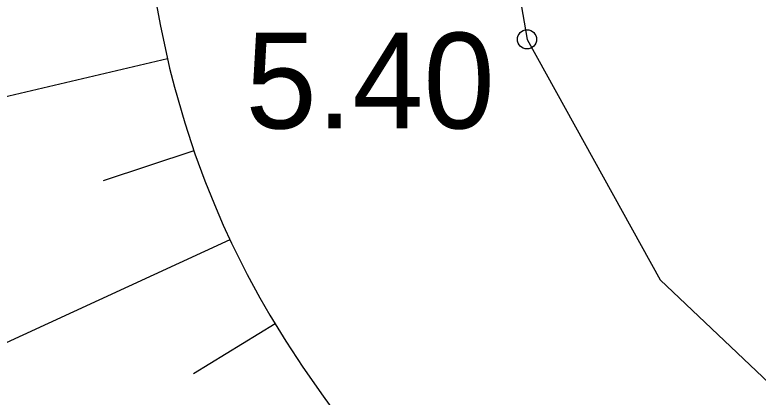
# Model space of a CAD drawing. Extents: x 519536 to 519949, y 326041 to 326519.
# Drawn here: x 519819.617 to 519823.498, y 326216.976 to 326218.972 of the extents above; entities that cross this region are included whole.
import ezdxf

# ---------------------------------------------------------------- set-up
doc = ezdxf.new("R2010")
doc.units = 0
for name, color, linetype in [('BUVE_EKAS_####_####_#', 7, 'Continuous'), ('RELJ_AATZ_####_TKST_#', 7, 'Continuous'), ('RELJ_ELEM_####_####_#', 7, 'Continuous'), ('RELJ_HORZ_PAMT_####_#', 7, 'Continuous'), ('RELJ_NOGA_####_####_#', 7, 'Continuous'), ('RELJ_NOGL_####_####_#', 7, 'Continuous')]:
    doc.layers.add(name, color=color, linetype=linetype)

msp = doc.modelspace()

# ---------------------------------------------------------------- linework, layer by layer
at = {"layer": 'BUVE_EKAS_####_####_#'}
msp.add_lwpolyline([(519830.9354, 326220.3417), (519830.7632, 326221.5679), (519830.1746, 326222.8306), (519829.1384, 326223.9152), (519827.7723, 326224.6028), (519826.3124, 326224.7901), (519824.9915, 326224.5359), (519823.9247, 326223.9845), (519822.9857, 326223.0955), (519822.2911, 326221.8389), (519822.0318, 326220.3417), (519822.2911, 326218.8444), (519822.9857, 326217.5878), (519823.9247, 326216.6988), (519824.9915, 326216.1474), (519826.3124, 326215.8932), (519827.7723, 326216.0805), (519829.1384, 326216.7681), (519830.1746, 326217.8528), (519830.7632, 326219.1155), (519830.9354, 326220.3417)], dxfattribs=at)
at = {"layer": 'RELJ_ELEM_####_####_#'}
msp.add_circle((519822.2911, 326218.8444), 0.05, dxfattribs=at)
at = {"layer": 'RELJ_HORZ_PAMT_####_#'}
msp.add_spline([(519826.8905, 326212.0891), (519826.5705, 326211.929), (519826.1346, 326211.6743), (519825.7054, 326211.4081), (519825.489, 326211.278), (519825.2688, 326211.1539), (519824.6429, 326210.823), (519824.0005, 326210.5142), (519823.4965, 326210.3563), (519822.9688, 326210.2968), (519822.4338, 326210.306), (519822.1687, 326210.3271), (519821.9079, 326210.3543), (519821.6499, 326210.3944), (519821.3967, 326210.4591), (519821.1463, 326210.5524), (519820.8964, 326210.6786), (519820.1953, 326211.0809), (519819.4812, 326211.5037), (519819.137, 326211.7192), (519818.801, 326211.9465), (519818.4705, 326212.1835), (519818.1429, 326212.4282), (519817.8613, 326212.6611), (519817.6017, 326212.9154), (519817.3618, 326213.1909), (519817.139, 326213.4872), (519816.9685, 326213.7729), (519816.843, 326214.0781), (519816.7606, 326214.3908), (519816.7375, 326214.5517), (519816.7307, 326214.6334), (519816.7272, 326214.7158), (519816.7465, 326214.9884), (519816.7988, 326215.2584), (519816.9829, 326215.7797), (519817.4838, 326216.8395), (519817.5626, 326216.9982), (519817.6512, 326217.1545), (519817.8497, 326217.4617), (519818.2737, 326218.0681), (519818.5538, 326218.5439)], degree=3, dxfattribs=at)
at = {"layer": 'RELJ_NOGA_####_####_#'}
for p, q in [((519820.414, 326218.742), (519818.601, 326218.319)), ((519820.552, 326218.262), (519820.077, 326218.106)), ((519820.74, 326217.798), (519819.025, 326217.009)), ((519820.976, 326217.358), (519820.55, 326217.097))]:
    msp.add_line(p, q, dxfattribs=at)
msp.add_lwpolyline([(519820.355, 326219.034), (519820.377, 326218.913), (519820.401, 326218.8), (519820.425, 326218.694), (519820.451, 326218.594), (519820.504, 326218.408), (519820.557, 326218.246), (519820.609, 326218.105), (519820.659, 326217.982), (519820.705, 326217.874), (519820.748, 326217.78), (519820.83, 326217.617), (519820.896, 326217.495), (519820.948, 326217.404), (519821.031, 326217.268), (519821.121, 326217.132), (519821.226, 326216.981), (519821.33, 326216.839)], dxfattribs=at)
msp.add_lwpolyline([(519820.355, 326219.034), (519820.377, 326218.913), (519820.401, 326218.8), (519820.425, 326218.694), (519820.451, 326218.594), (519820.504, 326218.408), (519820.557, 326218.246), (519820.609, 326218.105), (519820.659, 326217.982), (519820.705, 326217.874), (519820.748, 326217.78), (519820.83, 326217.617), (519820.896, 326217.495), (519820.948, 326217.404), (519821.031, 326217.268), (519821.121, 326217.132), (519821.226, 326216.981), (519821.33, 326216.839)], dxfattribs=at)
msp.add_lwpolyline([(519820.355, 326219.034), (519820.377, 326218.913), (519820.401, 326218.8), (519820.425, 326218.694), (519820.451, 326218.594), (519820.504, 326218.408), (519820.557, 326218.246), (519820.609, 326218.105), (519820.659, 326217.982), (519820.705, 326217.874), (519820.748, 326217.78), (519820.83, 326217.617), (519820.896, 326217.495), (519820.948, 326217.404), (519821.031, 326217.268), (519821.121, 326217.132), (519821.226, 326216.981), (519821.33, 326216.839)], dxfattribs=at)
msp.add_lwpolyline([(519820.355, 326219.034), (519820.377, 326218.913), (519820.401, 326218.8), (519820.425, 326218.694), (519820.451, 326218.594), (519820.504, 326218.408), (519820.557, 326218.246), (519820.609, 326218.105), (519820.659, 326217.982), (519820.705, 326217.874), (519820.748, 326217.78), (519820.83, 326217.617), (519820.896, 326217.495), (519820.948, 326217.404), (519821.031, 326217.268), (519821.121, 326217.132), (519821.226, 326216.981), (519821.33, 326216.839)], dxfattribs=at)
msp.add_lwpolyline([(519820.355, 326219.034), (519820.377, 326218.913), (519820.401, 326218.8), (519820.425, 326218.694), (519820.451, 326218.594), (519820.504, 326218.408), (519820.557, 326218.246), (519820.609, 326218.105), (519820.659, 326217.982), (519820.705, 326217.874), (519820.748, 326217.78), (519820.83, 326217.617), (519820.896, 326217.495), (519820.948, 326217.404), (519821.031, 326217.268), (519821.121, 326217.132), (519821.226, 326216.981), (519821.33, 326216.839)], dxfattribs=at)
msp.add_lwpolyline([(519820.355, 326219.034), (519820.377, 326218.913), (519820.401, 326218.8), (519820.425, 326218.694), (519820.451, 326218.594), (519820.504, 326218.408), (519820.557, 326218.246), (519820.609, 326218.105), (519820.659, 326217.982), (519820.705, 326217.874), (519820.748, 326217.78), (519820.83, 326217.617), (519820.896, 326217.495), (519820.948, 326217.404), (519821.031, 326217.268), (519821.121, 326217.132), (519821.226, 326216.981), (519821.33, 326216.839)], dxfattribs=at)
msp.add_lwpolyline([(519820.355, 326219.034), (519820.377, 326218.913), (519820.401, 326218.8), (519820.425, 326218.694), (519820.451, 326218.594), (519820.504, 326218.408), (519820.557, 326218.246), (519820.609, 326218.105), (519820.659, 326217.982), (519820.705, 326217.874), (519820.748, 326217.78), (519820.83, 326217.617), (519820.896, 326217.495), (519820.948, 326217.404), (519821.031, 326217.268), (519821.121, 326217.132), (519821.226, 326216.981), (519821.33, 326216.839)], dxfattribs=at)
msp.add_lwpolyline([(519820.355, 326219.034), (519820.377, 326218.913), (519820.401, 326218.8), (519820.425, 326218.694), (519820.451, 326218.594), (519820.504, 326218.408), (519820.557, 326218.246), (519820.609, 326218.105), (519820.659, 326217.982), (519820.705, 326217.874), (519820.748, 326217.78), (519820.83, 326217.617), (519820.896, 326217.495), (519820.948, 326217.404), (519821.031, 326217.268), (519821.121, 326217.132), (519821.226, 326216.981), (519821.33, 326216.839)], dxfattribs=at)
msp.add_lwpolyline([(519820.355, 326219.034), (519820.377, 326218.913), (519820.401, 326218.8), (519820.425, 326218.694), (519820.451, 326218.594), (519820.504, 326218.408), (519820.557, 326218.246), (519820.609, 326218.105), (519820.659, 326217.982), (519820.705, 326217.874), (519820.748, 326217.78), (519820.83, 326217.617), (519820.896, 326217.495), (519820.948, 326217.404), (519821.031, 326217.268), (519821.121, 326217.132), (519821.226, 326216.981), (519821.33, 326216.839)], dxfattribs=at)
msp.add_lwpolyline([(519820.355, 326219.034), (519820.377, 326218.913), (519820.401, 326218.8), (519820.425, 326218.694), (519820.451, 326218.594), (519820.504, 326218.408), (519820.557, 326218.246), (519820.609, 326218.105), (519820.659, 326217.982), (519820.705, 326217.874), (519820.748, 326217.78), (519820.83, 326217.617), (519820.896, 326217.495), (519820.948, 326217.404), (519821.031, 326217.268), (519821.121, 326217.132), (519821.226, 326216.981), (519821.33, 326216.839)], dxfattribs=at)
msp.add_lwpolyline([(519820.355, 326219.034), (519820.377, 326218.913), (519820.401, 326218.8), (519820.425, 326218.694), (519820.451, 326218.594), (519820.504, 326218.408), (519820.557, 326218.246), (519820.609, 326218.105), (519820.659, 326217.982), (519820.705, 326217.874), (519820.748, 326217.78), (519820.83, 326217.617), (519820.896, 326217.495), (519820.948, 326217.404), (519821.031, 326217.268), (519821.121, 326217.132), (519821.226, 326216.981), (519821.33, 326216.839)], dxfattribs=at)
msp.add_lwpolyline([(519820.355, 326219.034), (519820.377, 326218.913), (519820.401, 326218.8), (519820.425, 326218.694), (519820.451, 326218.594), (519820.504, 326218.408), (519820.557, 326218.246), (519820.609, 326218.105), (519820.659, 326217.982), (519820.705, 326217.874), (519820.748, 326217.78), (519820.83, 326217.617), (519820.896, 326217.495), (519820.948, 326217.404), (519821.031, 326217.268), (519821.121, 326217.132), (519821.226, 326216.981), (519821.33, 326216.839)], dxfattribs=at)
msp.add_lwpolyline([(519820.355, 326219.034), (519820.377, 326218.913), (519820.401, 326218.8), (519820.425, 326218.694), (519820.451, 326218.594), (519820.504, 326218.408), (519820.557, 326218.246), (519820.609, 326218.105), (519820.659, 326217.982), (519820.705, 326217.874), (519820.748, 326217.78), (519820.83, 326217.617), (519820.896, 326217.495), (519820.948, 326217.404), (519821.031, 326217.268), (519821.121, 326217.132), (519821.226, 326216.981), (519821.33, 326216.839)], dxfattribs=at)
msp.add_lwpolyline([(519820.355, 326219.034), (519820.377, 326218.913), (519820.401, 326218.8), (519820.425, 326218.694), (519820.451, 326218.594), (519820.504, 326218.408), (519820.557, 326218.246), (519820.609, 326218.105), (519820.659, 326217.982), (519820.705, 326217.874), (519820.748, 326217.78), (519820.83, 326217.617), (519820.896, 326217.495), (519820.948, 326217.404), (519821.031, 326217.268), (519821.121, 326217.132), (519821.226, 326216.981), (519821.33, 326216.839)], dxfattribs=at)
msp.add_lwpolyline([(519820.355, 326219.034), (519820.377, 326218.913), (519820.401, 326218.8), (519820.425, 326218.694), (519820.451, 326218.594), (519820.504, 326218.408), (519820.557, 326218.246), (519820.609, 326218.105), (519820.659, 326217.982), (519820.705, 326217.874), (519820.748, 326217.78), (519820.83, 326217.617), (519820.896, 326217.495), (519820.948, 326217.404), (519821.031, 326217.268), (519821.121, 326217.132), (519821.226, 326216.981), (519821.33, 326216.839)], dxfattribs=at)
msp.add_lwpolyline([(519820.355, 326219.034), (519820.377, 326218.913), (519820.401, 326218.8), (519820.425, 326218.694), (519820.451, 326218.594), (519820.504, 326218.408), (519820.557, 326218.246), (519820.609, 326218.105), (519820.659, 326217.982), (519820.705, 326217.874), (519820.748, 326217.78), (519820.83, 326217.617), (519820.896, 326217.495), (519820.948, 326217.404), (519821.031, 326217.268), (519821.121, 326217.132), (519821.226, 326216.981), (519821.33, 326216.839)], dxfattribs=at)
msp.add_lwpolyline([(519820.355, 326219.034), (519820.377, 326218.913), (519820.401, 326218.8), (519820.425, 326218.694), (519820.451, 326218.594), (519820.504, 326218.408), (519820.557, 326218.246), (519820.609, 326218.105), (519820.659, 326217.982), (519820.705, 326217.874), (519820.748, 326217.78), (519820.83, 326217.617), (519820.896, 326217.495), (519820.948, 326217.404), (519821.031, 326217.268), (519821.121, 326217.132), (519821.226, 326216.981), (519821.33, 326216.839)], dxfattribs=at)
msp.add_lwpolyline([(519820.355, 326219.034), (519820.377, 326218.913), (519820.401, 326218.8), (519820.425, 326218.694), (519820.451, 326218.594), (519820.504, 326218.408), (519820.557, 326218.246), (519820.609, 326218.105), (519820.659, 326217.982), (519820.705, 326217.874), (519820.748, 326217.78), (519820.83, 326217.617), (519820.896, 326217.495), (519820.948, 326217.404), (519821.031, 326217.268), (519821.121, 326217.132), (519821.226, 326216.981), (519821.33, 326216.839)], dxfattribs=at)
msp.add_lwpolyline([(519820.355, 326219.034), (519820.377, 326218.913), (519820.401, 326218.8), (519820.425, 326218.694), (519820.451, 326218.594), (519820.504, 326218.408), (519820.557, 326218.246), (519820.609, 326218.105), (519820.659, 326217.982), (519820.705, 326217.874), (519820.748, 326217.78), (519820.83, 326217.617), (519820.896, 326217.495), (519820.948, 326217.404), (519821.031, 326217.268), (519821.121, 326217.132), (519821.226, 326216.981), (519821.33, 326216.839)], dxfattribs=at)
msp.add_lwpolyline([(519820.355, 326219.034), (519820.377, 326218.913), (519820.401, 326218.8), (519820.425, 326218.694), (519820.451, 326218.594), (519820.504, 326218.408), (519820.557, 326218.246), (519820.609, 326218.105), (519820.659, 326217.982), (519820.705, 326217.874), (519820.748, 326217.78), (519820.83, 326217.617), (519820.896, 326217.495), (519820.948, 326217.404), (519821.031, 326217.268), (519821.121, 326217.132), (519821.226, 326216.981), (519821.33, 326216.839)], dxfattribs=at)
msp.add_lwpolyline([(519820.355, 326219.034), (519820.377, 326218.913), (519820.401, 326218.8), (519820.425, 326218.694), (519820.451, 326218.594), (519820.504, 326218.408), (519820.557, 326218.246), (519820.609, 326218.105), (519820.659, 326217.982), (519820.705, 326217.874), (519820.748, 326217.78), (519820.83, 326217.617), (519820.896, 326217.495), (519820.948, 326217.404), (519821.031, 326217.268), (519821.121, 326217.132), (519821.226, 326216.981), (519821.33, 326216.839)], dxfattribs=at)
msp.add_lwpolyline([(519820.355, 326219.034), (519820.377, 326218.913), (519820.401, 326218.8), (519820.425, 326218.694), (519820.451, 326218.594), (519820.504, 326218.408), (519820.557, 326218.246), (519820.609, 326218.105), (519820.659, 326217.982), (519820.705, 326217.874), (519820.748, 326217.78), (519820.83, 326217.617), (519820.896, 326217.495), (519820.948, 326217.404), (519821.031, 326217.268), (519821.121, 326217.132), (519821.226, 326216.981), (519821.33, 326216.839)], dxfattribs=at)
msp.add_lwpolyline([(519820.355, 326219.034), (519820.377, 326218.913), (519820.401, 326218.8), (519820.425, 326218.694), (519820.451, 326218.594), (519820.504, 326218.408), (519820.557, 326218.246), (519820.609, 326218.105), (519820.659, 326217.982), (519820.705, 326217.874), (519820.748, 326217.78), (519820.83, 326217.617), (519820.896, 326217.495), (519820.948, 326217.404), (519821.031, 326217.268), (519821.121, 326217.132), (519821.226, 326216.981), (519821.33, 326216.839)], dxfattribs=at)
msp.add_lwpolyline([(519820.355, 326219.034), (519820.377, 326218.913), (519820.401, 326218.8), (519820.425, 326218.694), (519820.451, 326218.594), (519820.504, 326218.408), (519820.557, 326218.246), (519820.609, 326218.105), (519820.659, 326217.982), (519820.705, 326217.874), (519820.748, 326217.78), (519820.83, 326217.617), (519820.896, 326217.495), (519820.948, 326217.404), (519821.031, 326217.268), (519821.121, 326217.132), (519821.226, 326216.981), (519821.33, 326216.839)], dxfattribs=at)
msp.add_lwpolyline([(519820.355, 326219.034), (519820.377, 326218.913), (519820.401, 326218.8), (519820.425, 326218.694), (519820.451, 326218.594), (519820.504, 326218.408), (519820.557, 326218.246), (519820.609, 326218.105), (519820.659, 326217.982), (519820.705, 326217.874), (519820.748, 326217.78), (519820.83, 326217.617), (519820.896, 326217.495), (519820.948, 326217.404), (519821.031, 326217.268), (519821.121, 326217.132), (519821.226, 326216.981), (519821.33, 326216.839)], dxfattribs=at)
msp.add_lwpolyline([(519820.355, 326219.034), (519820.377, 326218.913), (519820.401, 326218.8), (519820.425, 326218.694), (519820.451, 326218.594), (519820.504, 326218.408), (519820.557, 326218.246), (519820.609, 326218.105), (519820.659, 326217.982), (519820.705, 326217.874), (519820.748, 326217.78), (519820.83, 326217.617), (519820.896, 326217.495), (519820.948, 326217.404), (519821.031, 326217.268), (519821.121, 326217.132), (519821.226, 326216.981), (519821.33, 326216.839)], dxfattribs=at)
msp.add_lwpolyline([(519820.355, 326219.034), (519820.377, 326218.913), (519820.401, 326218.8), (519820.425, 326218.694), (519820.451, 326218.594), (519820.504, 326218.408), (519820.557, 326218.246), (519820.609, 326218.105), (519820.659, 326217.982), (519820.705, 326217.874), (519820.748, 326217.78), (519820.83, 326217.617), (519820.896, 326217.495), (519820.948, 326217.404), (519821.031, 326217.268), (519821.121, 326217.132), (519821.226, 326216.981), (519821.33, 326216.839)], dxfattribs=at)
msp.add_lwpolyline([(519820.355, 326219.034), (519820.377, 326218.913), (519820.401, 326218.8), (519820.425, 326218.694), (519820.451, 326218.594), (519820.504, 326218.408), (519820.557, 326218.246), (519820.609, 326218.105), (519820.659, 326217.982), (519820.705, 326217.874), (519820.748, 326217.78), (519820.83, 326217.617), (519820.896, 326217.495), (519820.948, 326217.404), (519821.031, 326217.268), (519821.121, 326217.132), (519821.226, 326216.981), (519821.33, 326216.839)], dxfattribs=at)
msp.add_lwpolyline([(519820.355, 326219.034), (519820.377, 326218.913), (519820.401, 326218.8), (519820.425, 326218.694), (519820.451, 326218.594), (519820.504, 326218.408), (519820.557, 326218.246), (519820.609, 326218.105), (519820.659, 326217.982), (519820.705, 326217.874), (519820.748, 326217.78), (519820.83, 326217.617), (519820.896, 326217.495), (519820.948, 326217.404), (519821.031, 326217.268), (519821.121, 326217.132), (519821.226, 326216.981), (519821.33, 326216.839)], dxfattribs=at)
msp.add_lwpolyline([(519820.355, 326219.034), (519820.377, 326218.913), (519820.401, 326218.8), (519820.425, 326218.694), (519820.451, 326218.594), (519820.504, 326218.408), (519820.557, 326218.246), (519820.609, 326218.105), (519820.659, 326217.982), (519820.705, 326217.874), (519820.748, 326217.78), (519820.83, 326217.617), (519820.896, 326217.495), (519820.948, 326217.404), (519821.031, 326217.268), (519821.121, 326217.132), (519821.226, 326216.981), (519821.33, 326216.839)], dxfattribs=at)
msp.add_lwpolyline([(519820.355, 326219.034), (519820.377, 326218.913), (519820.401, 326218.8), (519820.425, 326218.694), (519820.451, 326218.594), (519820.504, 326218.408), (519820.557, 326218.246), (519820.609, 326218.105), (519820.659, 326217.982), (519820.705, 326217.874), (519820.748, 326217.78), (519820.83, 326217.617), (519820.896, 326217.495), (519820.948, 326217.404), (519821.031, 326217.268), (519821.121, 326217.132), (519821.226, 326216.981), (519821.33, 326216.839)], dxfattribs=at)
msp.add_lwpolyline([(519820.355, 326219.034), (519820.377, 326218.913), (519820.401, 326218.8), (519820.425, 326218.694), (519820.451, 326218.594), (519820.504, 326218.408), (519820.557, 326218.246), (519820.609, 326218.105), (519820.659, 326217.982), (519820.705, 326217.874), (519820.748, 326217.78), (519820.83, 326217.617), (519820.896, 326217.495), (519820.948, 326217.404), (519821.031, 326217.268), (519821.121, 326217.132), (519821.226, 326216.981), (519821.33, 326216.839)], dxfattribs=at)
msp.add_lwpolyline([(519820.355, 326219.034), (519820.377, 326218.913), (519820.401, 326218.8), (519820.425, 326218.694), (519820.451, 326218.594), (519820.504, 326218.408), (519820.557, 326218.246), (519820.609, 326218.105), (519820.659, 326217.982), (519820.705, 326217.874), (519820.748, 326217.78), (519820.83, 326217.617), (519820.896, 326217.495), (519820.948, 326217.404), (519821.031, 326217.268), (519821.121, 326217.132), (519821.226, 326216.981), (519821.33, 326216.839)], dxfattribs=at)
msp.add_lwpolyline([(519820.355, 326219.034), (519820.377, 326218.913), (519820.401, 326218.8), (519820.425, 326218.694), (519820.451, 326218.594), (519820.504, 326218.408), (519820.557, 326218.246), (519820.609, 326218.105), (519820.659, 326217.982), (519820.705, 326217.874), (519820.748, 326217.78), (519820.83, 326217.617), (519820.896, 326217.495), (519820.948, 326217.404), (519821.031, 326217.268), (519821.121, 326217.132), (519821.226, 326216.981), (519821.33, 326216.839)], dxfattribs=at)
msp.add_lwpolyline([(519820.355, 326219.034), (519820.377, 326218.913), (519820.401, 326218.8), (519820.425, 326218.694), (519820.451, 326218.594), (519820.504, 326218.408), (519820.557, 326218.246), (519820.609, 326218.105), (519820.659, 326217.982), (519820.705, 326217.874), (519820.748, 326217.78), (519820.83, 326217.617), (519820.896, 326217.495), (519820.948, 326217.404), (519821.031, 326217.268), (519821.121, 326217.132), (519821.226, 326216.981), (519821.33, 326216.839)], dxfattribs=at)
msp.add_lwpolyline([(519820.355, 326219.034), (519820.377, 326218.913), (519820.401, 326218.8), (519820.425, 326218.694), (519820.451, 326218.594), (519820.504, 326218.408), (519820.557, 326218.246), (519820.609, 326218.105), (519820.659, 326217.982), (519820.705, 326217.874), (519820.748, 326217.78), (519820.83, 326217.617), (519820.896, 326217.495), (519820.948, 326217.404), (519821.031, 326217.268), (519821.121, 326217.132), (519821.226, 326216.981), (519821.33, 326216.839)], dxfattribs=at)
msp.add_lwpolyline([(519820.355, 326219.034), (519820.377, 326218.913), (519820.401, 326218.8), (519820.425, 326218.694), (519820.451, 326218.594), (519820.504, 326218.408), (519820.557, 326218.246), (519820.609, 326218.105), (519820.659, 326217.982), (519820.705, 326217.874), (519820.748, 326217.78), (519820.83, 326217.617), (519820.896, 326217.495), (519820.948, 326217.404), (519821.031, 326217.268), (519821.121, 326217.132), (519821.226, 326216.981), (519821.33, 326216.839)], dxfattribs=at)
msp.add_lwpolyline([(519820.355, 326219.034), (519820.377, 326218.913), (519820.401, 326218.8), (519820.425, 326218.694), (519820.451, 326218.594), (519820.504, 326218.408), (519820.557, 326218.246), (519820.609, 326218.105), (519820.659, 326217.982), (519820.705, 326217.874), (519820.748, 326217.78), (519820.83, 326217.617), (519820.896, 326217.495), (519820.948, 326217.404), (519821.031, 326217.268), (519821.121, 326217.132), (519821.226, 326216.981), (519821.33, 326216.839)], dxfattribs=at)
msp.add_lwpolyline([(519820.355, 326219.034), (519820.377, 326218.913), (519820.401, 326218.8), (519820.425, 326218.694), (519820.451, 326218.594), (519820.504, 326218.408), (519820.557, 326218.246), (519820.609, 326218.105), (519820.659, 326217.982), (519820.705, 326217.874), (519820.748, 326217.78), (519820.83, 326217.617), (519820.896, 326217.495), (519820.948, 326217.404), (519821.031, 326217.268), (519821.121, 326217.132), (519821.226, 326216.981), (519821.33, 326216.839)], dxfattribs=at)
msp.add_lwpolyline([(519820.355, 326219.034), (519820.377, 326218.913), (519820.401, 326218.8), (519820.425, 326218.694), (519820.451, 326218.594), (519820.504, 326218.408), (519820.557, 326218.246), (519820.609, 326218.105), (519820.659, 326217.982), (519820.705, 326217.874), (519820.748, 326217.78), (519820.83, 326217.617), (519820.896, 326217.495), (519820.948, 326217.404), (519821.031, 326217.268), (519821.121, 326217.132), (519821.226, 326216.981), (519821.33, 326216.839)], dxfattribs=at)
msp.add_lwpolyline([(519820.355, 326219.034), (519820.377, 326218.913), (519820.401, 326218.8), (519820.425, 326218.694), (519820.451, 326218.594), (519820.504, 326218.408), (519820.557, 326218.246), (519820.609, 326218.105), (519820.659, 326217.982), (519820.705, 326217.874), (519820.748, 326217.78), (519820.83, 326217.617), (519820.896, 326217.495), (519820.948, 326217.404), (519821.031, 326217.268), (519821.121, 326217.132), (519821.226, 326216.981), (519821.33, 326216.839)], dxfattribs=at)
msp.add_lwpolyline([(519820.355, 326219.034), (519820.377, 326218.913), (519820.401, 326218.8), (519820.425, 326218.694), (519820.451, 326218.594), (519820.504, 326218.408), (519820.557, 326218.246), (519820.609, 326218.105), (519820.659, 326217.982), (519820.705, 326217.874), (519820.748, 326217.78), (519820.83, 326217.617), (519820.896, 326217.495), (519820.948, 326217.404), (519821.031, 326217.268), (519821.121, 326217.132), (519821.226, 326216.981), (519821.33, 326216.839)], dxfattribs=at)
msp.add_lwpolyline([(519820.355, 326219.034), (519820.377, 326218.913), (519820.401, 326218.8), (519820.425, 326218.694), (519820.451, 326218.594), (519820.504, 326218.408), (519820.557, 326218.246), (519820.609, 326218.105), (519820.659, 326217.982), (519820.705, 326217.874), (519820.748, 326217.78), (519820.83, 326217.617), (519820.896, 326217.495), (519820.948, 326217.404), (519821.031, 326217.268), (519821.121, 326217.132), (519821.226, 326216.981), (519821.33, 326216.839)], dxfattribs=at)
msp.add_lwpolyline([(519820.355, 326219.034), (519820.377, 326218.913), (519820.401, 326218.8), (519820.425, 326218.694), (519820.451, 326218.594), (519820.504, 326218.408), (519820.557, 326218.246), (519820.609, 326218.105), (519820.659, 326217.982), (519820.705, 326217.874), (519820.748, 326217.78), (519820.83, 326217.617), (519820.896, 326217.495), (519820.948, 326217.404), (519821.031, 326217.268), (519821.121, 326217.132), (519821.226, 326216.981), (519821.33, 326216.839)], dxfattribs=at)
msp.add_lwpolyline([(519820.355, 326219.034), (519820.377, 326218.913), (519820.401, 326218.8), (519820.425, 326218.694), (519820.451, 326218.594), (519820.504, 326218.408), (519820.557, 326218.246), (519820.609, 326218.105), (519820.659, 326217.982), (519820.705, 326217.874), (519820.748, 326217.78), (519820.83, 326217.617), (519820.896, 326217.495), (519820.948, 326217.404), (519821.031, 326217.268), (519821.121, 326217.132), (519821.226, 326216.981), (519821.33, 326216.839)], dxfattribs=at)
msp.add_lwpolyline([(519820.355, 326219.034), (519820.377, 326218.913), (519820.401, 326218.8), (519820.425, 326218.694), (519820.451, 326218.594), (519820.504, 326218.408), (519820.557, 326218.246), (519820.609, 326218.105), (519820.659, 326217.982), (519820.705, 326217.874), (519820.748, 326217.78), (519820.83, 326217.617), (519820.896, 326217.495), (519820.948, 326217.404), (519821.031, 326217.268), (519821.121, 326217.132), (519821.226, 326216.981), (519821.33, 326216.839)], dxfattribs=at)
msp.add_lwpolyline([(519820.355, 326219.034), (519820.377, 326218.913), (519820.401, 326218.8), (519820.425, 326218.694), (519820.451, 326218.594), (519820.504, 326218.408), (519820.557, 326218.246), (519820.609, 326218.105), (519820.659, 326217.982), (519820.705, 326217.874), (519820.748, 326217.78), (519820.83, 326217.617), (519820.896, 326217.495), (519820.948, 326217.404), (519821.031, 326217.268), (519821.121, 326217.132), (519821.226, 326216.981), (519821.33, 326216.839)], dxfattribs=at)
msp.add_lwpolyline([(519820.355, 326219.034), (519820.377, 326218.913), (519820.401, 326218.8), (519820.425, 326218.694), (519820.451, 326218.594), (519820.504, 326218.408), (519820.557, 326218.246), (519820.609, 326218.105), (519820.659, 326217.982), (519820.705, 326217.874), (519820.748, 326217.78), (519820.83, 326217.617), (519820.896, 326217.495), (519820.948, 326217.404), (519821.031, 326217.268), (519821.121, 326217.132), (519821.226, 326216.981), (519821.33, 326216.839)], dxfattribs=at)
at = {"layer": 'RELJ_NOGL_####_####_#'}
msp.add_spline([(519829.077, 326228.426), (519825.145, 326228.435), (519820.941, 326226.28), (519818.428, 326220.636), (519820.325, 326214.941), (519824.26, 326212.479)], degree=3, dxfattribs=at)

# ---------------------------------------------------------------- texts
at = {"layer": 'RELJ_AATZ_####_TKST_#'}
msp.add_text('5.40', height=0.5, dxfattribs=at).set_placement((519820.821, 326218.3791))

doc.saveas('drawing.dxf')
